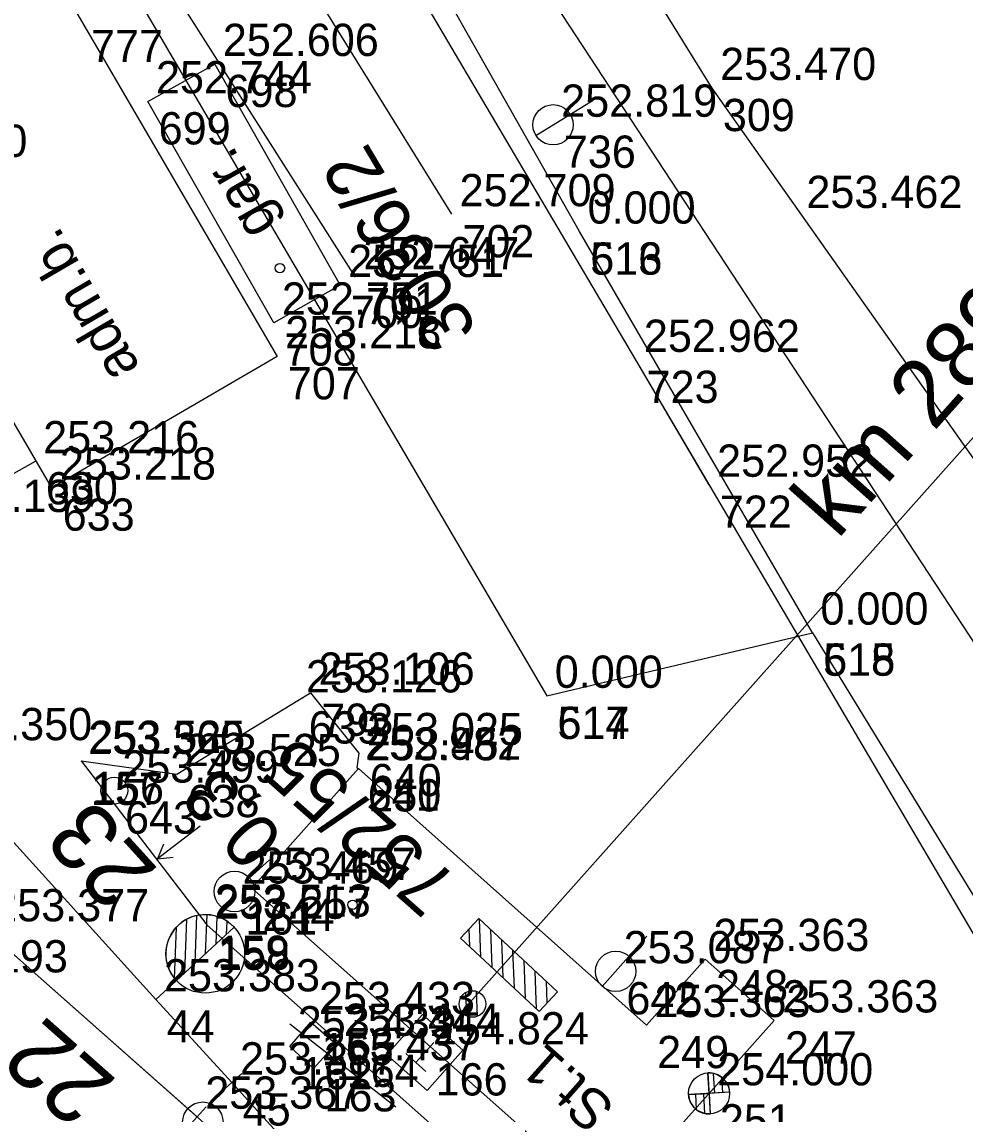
# Model space of a CAD drawing. Extents: x -496688 to -495455, y -1089309 to -1088026.
# Drawn here: x -495983.54 to -495948.46, y -1088607.59 to -1088566.95 of the extents above; entities that cross this region are included whole.
import ezdxf

# ---------------------------------------------------------------- set-up
doc = ezdxf.new("R2010")
doc.units = 0
for name, color, linetype in [('Vrstva 1', 7, 'Continuous'), ('Vrstva 10', 7, 'Continuous'), ('Vrstva 12', 7, 'Continuous'), ('Vrstva 13', 7, 'Continuous'), ('Vrstva 16', 7, 'Continuous'), ('Vrstva 17', 7, 'Continuous'), ('Vrstva 2', 7, 'Continuous'), ('Vrstva 23', 7, 'Continuous'), ('Vrstva 33', 7, 'Continuous'), ('Vrstva 36', 7, 'Continuous'), ('Vrstva 37', 7, 'Continuous'), ('Vrstva 4', 7, 'Continuous'), ('Vrstva 47', 7, 'Continuous'), ('Vrstva 51', 7, 'Continuous'), ('Vrstva 55', 7, 'Continuous'), ('Vrstva 56', 7, 'Continuous'), ('Vrstva 57', 7, 'Continuous'), ('Vrstva 59', 7, 'Continuous'), ('Vrstva 60', 7, 'Continuous'), ('Vrstva 61', 7, 'Continuous'), ('Vrstva 63', 7, 'Continuous'), ('Vrstva 7', 7, 'Continuous')]:
    doc.layers.add(name, color=color, linetype=linetype)

msp = doc.modelspace()

# ---------------------------------------------------------------- linework, layer by layer
at = {"layer": 'Vrstva 1'}
for points in [[(-495794.281, -1088769.662), (-495806.718, -1088758.644), (-495819.114, -1088747.662), (-495828.107, -1088739.648), (-495840.608, -1088728.579), (-495852.984, -1088717.621), (-495860.029, -1088711.42), (-495872.461, -1088700.397), (-495884.955, -1088689.319), (-495893.533, -1088681.721), (-495913.179, -1088664.263), (-495947.105, -1088634.191), (-495952.116, -1088629.76), (-495964.613, -1088618.686), (-495984.901, -1088600.717), (-495997.336, -1088589.715), (-496002.819, -1088584.884), (-496021.751, -1088568.167), (-496024.418, -1088565.811), (-496062.504, -1088532.205), (-496086.773, -1088510.767), (-496106.199, -1088493.629), (-496127.249, -1088474.987), (-496164.633, -1088441.927)], [(-495860.009, -1088695.696), (-495879.111, -1088671.4), (-495889.727, -1088657.952), (-495895.948, -1088650.027), (-495908.172, -1088634.454), (-495920.247, -1088619.061), (-495928.37, -1088608.7), (-495943.31, -1088589.65), (-495946.89, -1088584.98), (-495957.87, -1088569.42), (-495971.21, -1088547.86), (-495978.61, -1088535.04), (-495988.2, -1088517.33), (-495993.92, -1088506.2), (-495995.29, -1088503.47), (-496002.91, -1088487.94)], [(-495941.228, -1088612.636), (-495960.706, -1088579.532), (-495969.885, -1088563.939), (-495982.474, -1088542.537), (-495998.352, -1088515.291)], [(-495875.462, -1088716.542), (-495884.273, -1088707.491), (-495892.725, -1088698.131), (-495899.76, -1088690.34), (-495906.824, -1088682.54), (-495918.092, -1088670.104), (-495924.53, -1088662.996), (-495935.688, -1088650.668), (-495946.859, -1088638.317), (-495948.839, -1088636.121), (-495953.409, -1088631.059), (-495964.613, -1088618.686), (-495975.723, -1088606.415), (-495978.55, -1088603.323), (-495987.022, -1088593.978), (-495995.49, -1088584.636), (-496004.032, -1088575.362), (-496012.801, -1088565.84)]]:
    msp.add_lwpolyline(points, dxfattribs=at)
at = {"layer": 'Vrstva 10'}
for p, q in [((-495967.173, -1088603.772), (-495937.624, -1088570.575)), ((-495966.543, -1088600.31), (-495967.226, -1088601.042)), ((-495963.617, -1088603.037), (-495966.543, -1088600.31)), ((-495966.464, -1088601.749), (-495966.515, -1088600.337)), ((-495966.879, -1088601.364), (-495966.903, -1088600.696)), ((-495966.052, -1088602.135), (-495966.102, -1088600.723)), ((-495967.226, -1088601.042), (-495964.298, -1088603.768)), ((-495965.637, -1088602.521), (-495965.687, -1088601.107)), ((-495965.223, -1088602.906), (-495965.274, -1088601.494)), ((-495964.809, -1088603.291), (-495964.86, -1088601.879)), ((-495964.395, -1088603.679), (-495964.446, -1088602.265)), ((-495964.003, -1088603.452), (-495964.031, -1088602.65)), ((-495966.993, -1088603.937), (-495967.024, -1088603.061)), ((-495966.593, -1088603.947), (-495966.625, -1088603.028)), ((-495964.298, -1088603.768), (-495963.617, -1088603.037)), ((-495963.618, -1088603.038), (-495963.618, -1088603.036))]:
    msp.add_line(p, q, dxfattribs=at)
msp.add_lwpolyline([(-495967.226, -1088601.042), (-495966.543, -1088600.31), (-495963.617, -1088603.037), (-495964.298, -1088603.768)], close=True, dxfattribs=at)
msp.add_circle((-495966.782, -1088603.493), 0.495, dxfattribs=at)
msp.add_circle((-495966.782, -1088603.493), 0.495, dxfattribs=at)
at = {"layer": 'Vrstva 12'}
msp.add_lwpolyline([(-495973.576, -1088605.07), (-495972.787, -1088604.168), (-495971.861, -1088604.977), (-495972.685, -1088605.887), (-495973.576, -1088605.07)], dxfattribs=at)
at = {"layer": 'Vrstva 13'}
msp.add_line((-495976.901, -1088596.875), (-495978.489, -1088598.091), dxfattribs=at)
for points in [[(-495981.329, -1088594.451), (-495976.662, -1088600.548), (-495964.664, -1088611.227), (-495963.319, -1088612.424)], [(-495978.274, -1088597.549), (-495978.489, -1088598.091), (-495977.91, -1088598.025)]]:
    msp.add_lwpolyline(points, dxfattribs=at)
at = {"layer": 'Vrstva 16'}
for points in [[(-495983.043, -1088583.306), (-495986.932, -1088585.49), (-495993.149, -1088579.499), (-495994.631, -1088575.184), (-495989.431, -1088572.278)], [(-495981.329, -1088594.451), (-495977.777, -1088594.942), (-495973.27, -1088592.202), (-495972.8, -1088591.916), (-495971.003, -1088594.164), (-495971.075, -1088594.706), (-495971.019, -1088594.729)]]:
    msp.add_lwpolyline(points, dxfattribs=at)
at = {"layer": 'Vrstva 17'}
msp.add_lwpolyline([(-496095, -1088344.78), (-496090.4, -1088338.56), (-496087.52, -1088339.34), (-496079.62, -1088343.92), (-496077.74, -1088344.53), (-496072.27, -1088346.17), (-496070.01, -1088346.79), (-496055.26, -1088381.39), (-496028.35, -1088443.67), (-496017.15, -1088468.64), (-496004.62, -1088495.93), (-495995.82, -1088511.25), (-495975.79, -1088547.86), (-495946.8, -1088592.09), (-495933.46, -1088582.38), (-495946.67, -1088555.94), (-495952.97, -1088543.38), (-495959.99, -1088527.36), (-495989.63, -1088458.09), (-496005.03, -1088422.44), (-496022.96, -1088381.24), (-496041.83, -1088337.51), (-496069.73, -1088316.93)], dxfattribs=at)
at = {"layer": 'Vrstva 2'}
for p, q in [((-495977.091, -1088601.978), (-495977.023, -1088600.203)), ((-495976.703, -1088601.616), (-495976.647, -1088600.173)), ((-495977.481, -1088602.338), (-495977.404, -1088600.341)), ((-495976.313, -1088601.256), (-495976.275, -1088600.241)), ((-495975.924, -1088600.895), (-495975.905, -1088600.42)), ((-495977.863, -1088602.538), (-495977.791, -1088600.641)), ((-495977.793, -1088602.627), (-495975.645, -1088600.637)), ((-495975.645, -1088600.637), (-495977.793, -1088602.626)), ((-495977.793, -1088602.627), (-495978.55, -1088603.323)), ((-495977.793, -1088602.626), (-495977.793, -1088602.627)), ((-495976.094, -1088606.751), (-495975.352, -1088606.079)), ((-495977.348, -1088608.063), (-495976.684, -1088607.315))]:
    msp.add_line(p, q, dxfattribs=at)
for points in [[(-495978.55, -1088603.323), (-495987.022, -1088593.978), (-495995.49, -1088584.636)], [(-495977.016, -1088607.689), (-495984.901, -1088600.717), (-495997.336, -1088589.715)], [(-495953.409, -1088631.059), (-495964.613, -1088618.686), (-495975.723, -1088606.415)]]:
    msp.add_lwpolyline(points, dxfattribs=at)
msp.add_circle((-495976.714, -1088601.625), 1.462, dxfattribs=at)
msp.add_arc((-495976.719, -1088601.632), 1.464, 42.7998, 222.7606, dxfattribs=at)
at = {"layer": 'Vrstva 23'}
for points in [[(-495974.045, -1088579.399), (-495982.418, -1088584.284), (-495997.256, -1088558.819), (-496003.517, -1088548.12), (-496034.293, -1088496.252), (-496025.968, -1088491.27), (-495995.168, -1088543.196), (-495974.045, -1088579.399)], [(-495978.849, -1088569.915), (-495976.363, -1088568.525), (-495971.703, -1088576.746), (-495974.166, -1088578.147), (-495978.849, -1088569.915)], [(-495974.988, -1088599.178), (-495971.019, -1088594.729), (-495960.313, -1088604.279), (-495958.122, -1088601.823), (-495955.561, -1088604.107), (-495961.695, -1088610.983), (-495974.988, -1088599.178)]]:
    msp.add_lwpolyline(points, dxfattribs=at)
at = {"layer": 'Vrstva 33'}
for p, q in [((-495968.883, -1088605.671), (-495968.219, -1088604.921)), ((-495968.508, -1088606.002), (-495969.257, -1088605.339))]:
    msp.add_line(p, q, dxfattribs=at)
msp.add_lwpolyline([(-495968.465, -1088606.707), (-495969.962, -1088605.382), (-495968.637, -1088603.885), (-495967.14, -1088605.21), (-495968.465, -1088606.707)], dxfattribs=at)
at = {"layer": 'Vrstva 36'}
msp.add_line((-495975.069, -1088598.802), (-495974.33, -1088598.128), dxfattribs=at)
msp.add_circle((-495975.63, -1088599.309), 0.757, dxfattribs=at)
at = {"layer": 'Vrstva 37'}
msp.add_circle((-495980.099, -1088595.555), 0.5, dxfattribs=at)
at = {"layer": 'Vrstva 4'}
msp.add_lwpolyline([(-495957.983, -1088584.178), (-495960.706, -1088579.532)], dxfattribs=at)
at = {"layer": 'Vrstva 47'}
for p, q in [((-495964.421, -1088571.179), (-495962.294, -1088569.864)), ((-495961.955, -1088602.838), (-495960.296, -1088600.967))]:
    msp.add_line(p, q, dxfattribs=at)
for centre in [(-495963.783, -1088570.785), (-495961.457, -1088602.277)]:
    msp.add_circle(centre, 0.75, dxfattribs=at)
at = {"layer": 'Vrstva 51'}
for points in [[(-495977.447, -1088558.133), (-495967.558, -1088574.114)], [(-495981.17, -1088560.671), (-495971.138, -1088576.459)]]:
    msp.add_lwpolyline(points, dxfattribs=at)
at = {"layer": 'Vrstva 55'}
for points in [[(-495954.14, -1088589.68), (-495962.8, -1088574.76), (-495975.81, -1088551.75), (-495980.15, -1088535.95), (-495988.3, -1088530.08), (-496096.94, -1088347.2)], [(-496107.5, -1088361.45), (-496090.31, -1088376.63), (-495964.02, -1088592.03), (-495954.14, -1088589.68)]]:
    msp.add_lwpolyline(points, dxfattribs=at)
at = {"layer": 'Vrstva 56'}
msp.add_line((-495954.14, -1088589.68), (-495931.16, -1088627.26), dxfattribs=at)
at = {"layer": 'Vrstva 59'}
for centre in [(-495973.937, -1088576.116), (-495971.24, -1088599.799)]:
    msp.add_circle(centre, 0.175, dxfattribs=at)
at = {"layer": 'Vrstva 60'}
for p, q in [((-495976.363, -1088568.525), (-495976.363, -1088568.525)), ((-495976.363, -1088568.525), (-495976.363, -1088568.525)), ((-495957.87, -1088569.42), (-495957.87, -1088569.42)), ((-495978.849, -1088569.915), (-495978.849, -1088569.915)), ((-495978.849, -1088569.915), (-495978.849, -1088569.915)), ((-495963.783, -1088570.785), (-495963.783, -1088570.785)), ((-495963.783, -1088570.785), (-495963.783, -1088570.785)), ((-495967.558, -1088574.114), (-495967.558, -1088574.114)), ((-495967.558, -1088574.114), (-495967.558, -1088574.114)), ((-495962.8, -1088574.76), (-495962.8, -1088574.76)), ((-495962.8, -1088574.76), (-495962.8, -1088574.76)), ((-495971.138, -1088576.459), (-495971.138, -1088576.459)), ((-495971.138, -1088576.459), (-495971.138, -1088576.459)), ((-495971.703, -1088576.746), (-495971.703, -1088576.746)), ((-495971.703, -1088576.746), (-495971.703, -1088576.746)), ((-495974.166, -1088578.147), (-495974.166, -1088578.147)), ((-495974.166, -1088578.147), (-495974.166, -1088578.147)), ((-495974.045, -1088579.399), (-495974.045, -1088579.399)), ((-495974.045, -1088579.399), (-495974.045, -1088579.399)), ((-495960.706, -1088579.532), (-495960.706, -1088579.532)), ((-495960.706, -1088579.532), (-495960.706, -1088579.532)), ((-495983.043, -1088583.306), (-495983.043, -1088583.306)), ((-495983.043, -1088583.306), (-495983.043, -1088583.306)), ((-495982.418, -1088584.284), (-495982.418, -1088584.284)), ((-495982.418, -1088584.284), (-495982.418, -1088584.284)), ((-495957.983, -1088584.178), (-495957.983, -1088584.178)), ((-495957.983, -1088584.178), (-495957.983, -1088584.178)), ((-495954.14, -1088589.68), (-495954.14, -1088589.68)), ((-495954.14, -1088589.68), (-495954.14, -1088589.68)), ((-495972.8, -1088591.916), (-495972.8, -1088591.916)), ((-495972.8, -1088591.916), (-495972.8, -1088591.916)), ((-495964.02, -1088592.03), (-495964.02, -1088592.03)), ((-495964.02, -1088592.03), (-495964.02, -1088592.03)), ((-495973.27, -1088592.202), (-495973.27, -1088592.202)), ((-495973.27, -1088592.202), (-495973.27, -1088592.202)), ((-495981.371, -1088594.487), (-495981.371, -1088594.487)), ((-495981.371, -1088594.487), (-495981.371, -1088594.487)), ((-495981.329, -1088594.451), (-495981.329, -1088594.451)), ((-495981.329, -1088594.451), (-495981.329, -1088594.451)), ((-495971.003, -1088594.164), (-495971.003, -1088594.164)), ((-495971.003, -1088594.164), (-495971.003, -1088594.164)), ((-495971.075, -1088594.706), (-495971.075, -1088594.706)), ((-495971.075, -1088594.706), (-495971.075, -1088594.706)), ((-495971.019, -1088594.729), (-495971.019, -1088594.729)), ((-495971.019, -1088594.729), (-495971.019, -1088594.729)), ((-495977.777, -1088594.942), (-495977.777, -1088594.942)), ((-495977.777, -1088594.942), (-495977.777, -1088594.942)), ((-495980.099, -1088595.555), (-495980.099, -1088595.555)), ((-495980.099, -1088595.555), (-495980.099, -1088595.555)), ((-495975.63, -1088599.31), (-495975.63, -1088599.31)), ((-495975.63, -1088599.31), (-495975.63, -1088599.31)), ((-495974.988, -1088599.178), (-495974.988, -1088599.178)), ((-495974.988, -1088599.178), (-495974.988, -1088599.178)), ((-495976.662, -1088600.548), (-495976.662, -1088600.548)), ((-495976.662, -1088600.548), (-495976.662, -1088600.548)), ((-495976.637, -1088600.622), (-495976.637, -1088600.622)), ((-495976.637, -1088600.622), (-495976.637, -1088600.622)), ((-495958.122, -1088601.823), (-495958.122, -1088601.823)), ((-495958.122, -1088601.823), (-495958.122, -1088601.823)), ((-495961.457, -1088602.277), (-495961.457, -1088602.277)), ((-495961.457, -1088602.277), (-495961.457, -1088602.277)), ((-495978.55, -1088603.323), (-495978.55, -1088603.323)), ((-495978.55, -1088603.323), (-495978.55, -1088603.323)), ((-495972.787, -1088604.168), (-495972.787, -1088604.168)), ((-495972.787, -1088604.168), (-495972.787, -1088604.168)), ((-495960.313, -1088604.279), (-495960.313, -1088604.279)), ((-495960.313, -1088604.279), (-495960.313, -1088604.279)), ((-495955.561, -1088604.107), (-495955.561, -1088604.107)), ((-495955.561, -1088604.107), (-495955.561, -1088604.107)), ((-495973.576, -1088605.07), (-495973.576, -1088605.07)), ((-495973.576, -1088605.07), (-495973.576, -1088605.07)), ((-495971.861, -1088604.977), (-495971.861, -1088604.977)), ((-495971.861, -1088604.977), (-495971.861, -1088604.977)), ((-495968.551, -1088605.296), (-495968.551, -1088605.296)), ((-495968.551, -1088605.296), (-495968.551, -1088605.296)), ((-495972.685, -1088605.887), (-495972.685, -1088605.887)), ((-495972.685, -1088605.887), (-495972.685, -1088605.887)), ((-495975.723, -1088606.415), (-495975.723, -1088606.415)), ((-495975.723, -1088606.415), (-495975.723, -1088606.415)), ((-495957.98, -1088606.819), (-495957.98, -1088606.819)), ((-495957.98, -1088606.819), (-495957.98, -1088606.819))]:
    msp.add_line(p, q, dxfattribs=at)
at = {"layer": 'Vrstva 63'}
for p, q in [((-495969.629, -1088607.324), (-495973.568, -1088604.244)), ((-495957.982, -1088606.817), (-495958.024, -1088606.054)), ((-495958.024, -1088606.054), (-495957.937, -1088607.585)), ((-495957.982, -1088606.817), (-495958.024, -1088606.054)), ((-495957.828, -1088606.072), (-495957.786, -1088606.804)), ((-495957.52, -1088606.208), (-495957.487, -1088606.786)), ((-495958.746, -1088606.863), (-495957.982, -1088606.817)), ((-495957.224, -1088606.77), (-495958.738, -1088606.857)), ((-495957.982, -1088606.817), (-495958.738, -1088606.857)), ((-495958.489, -1088606.847), (-495958.457, -1088607.416)), ((-495958.19, -1088606.83), (-495958.148, -1088607.56)), ((-495957.224, -1088606.77), (-495957.982, -1088606.817)), ((-495957.982, -1088606.817), (-495957.937, -1088607.585))]:
    msp.add_line(p, q, dxfattribs=at)
msp.add_circle((-495957.982, -1088606.817), 0.764, dxfattribs=at)
for radius, start, end in [(0.764, 2.7872, 93.1052), (0.765, 183.476, 273.3695)]:
    msp.add_arc((-495957.982, -1088606.817), radius, start, end, dxfattribs=at)
at = {"layer": 'Vrstva 7'}
msp.add_circle((-495976.806, -1088607.887), 0.75, dxfattribs=at)

# ---------------------------------------------------------------- texts
at = {"layer": 'Vrstva 10'}
msp.add_text('km 289,610', height=2.5, rotation=48.3277, dxfattribs=at).set_placement((-495953.215, -1088586.245))
at = {"layer": 'Vrstva 13'}
msp.add_text('0,3', height=2, rotation=131.9281, dxfattribs=at).set_placement((-495973.735, -1088597.304))
at = {"layer": 'Vrstva 2'}
for s, rotation, p in [('23', 132.1949, (-495978.417, -1088598.519)), ('22', 138.4688, (-495979.952, -1088606.355))]:
    msp.add_text(s, height=2.5, rotation=rotation, dxfattribs=at).set_placement(p)
at = {"layer": 'Vrstva 23'}
for s, rotation, p in [('gar.', 119.6346, (-495974.014, -1088574.503)), ('adm.b.', 120.2286, (-495979.116, -1088579.794)), ('St.1', 138.393, (-495961.411, -1088607.27))]:
    msp.add_text(s, height=1.5, rotation=rotation, dxfattribs=at).set_placement(p)
at = {"layer": 'Vrstva 57'}
for s, rotation, p in [('3036/2', 120.7125, (-495966.556, -1088578.418)), ('752/55', 138.5535, (-495967.271, -1088598.866))]:
    msp.add_text(s, height=2, rotation=rotation, dxfattribs=at).set_placement(p)
at = {"layer": 'Vrstva 60'}
for s, p in [('777', (-495980.965, -1088568.452)), ('777', (-495980.965, -1088568.452)), ('698', (-495975.963, -1088570.125)), ('698', (-495975.963, -1088570.125)), ('309', (-495957.47, -1088571.02)), ('699', (-495978.449, -1088571.515)), ('699', (-495978.449, -1088571.515)), ('736', (-495963.383, -1088572.385)), ('736', (-495963.383, -1088572.385)), ('702', (-495967.158, -1088575.714)), ('702', (-495967.158, -1088575.714)), ('513', (-495962.4, -1088576.36)), ('616', (-495962.4, -1088576.36)), ('701', (-495970.738, -1088578.059)), ('701', (-495970.738, -1088578.059)), ('700', (-495971.303, -1088578.346)), ('700', (-495971.303, -1088578.346)), ('708', (-495973.766, -1088579.747)), ('708', (-495973.766, -1088579.747)), ('707', (-495973.645, -1088580.999)), ('707', (-495973.645, -1088580.999)), ('723', (-495960.306, -1088581.132)), ('723', (-495960.306, -1088581.132)), ('630', (-495982.643, -1088584.906)), ('630', (-495982.643, -1088584.906)), ('633', (-495982.018, -1088585.884)), ('633', (-495982.018, -1088585.884)), ('722', (-495957.583, -1088585.778)), ('722', (-495957.583, -1088585.778)), ('515', (-495953.74, -1088591.28)), ('618', (-495953.74, -1088591.28)), ('793', (-495972.4, -1088593.516)), ('793', (-495972.4, -1088593.516)), ('514', (-495963.62, -1088593.63)), ('617', (-495963.62, -1088593.63)), ('639', (-495972.87, -1088593.802)), ('639', (-495972.87, -1088593.802)), ('157', (-495980.971, -1088596.087)), ('157', (-495980.971, -1088596.087)), ('156', (-495980.929, -1088596.051)), ('156', (-495980.929, -1088596.051)), ('640', (-495970.603, -1088595.764)), ('640', (-495970.603, -1088595.764)), ('638', (-495977.377, -1088596.542)), ('638', (-495977.377, -1088596.542)), ('641', (-495970.675, -1088596.306)), ('641', (-495970.675, -1088596.306)), ('250', (-495970.619, -1088596.329)), ('250', (-495970.619, -1088596.329)), ('643', (-495979.699, -1088597.155)), ('643', (-495979.699, -1088597.155)), ('161', (-495975.23, -1088600.91)), ('161', (-495975.23, -1088600.91)), ('244', (-495974.588, -1088600.778)), ('244', (-495974.588, -1088600.778)), ('159', (-495976.262, -1088602.148)), ('159', (-495976.262, -1088602.148)), ('158', (-495976.237, -1088602.222)), ('158', (-495976.237, -1088602.222)), ('193', (-495984.501, -1088602.317)), ('193', (-495984.501, -1088602.317)), ('248', (-495957.722, -1088603.423)), ('248', (-495957.722, -1088603.423)), ('642', (-495961.057, -1088603.877)), ('642', (-495961.057, -1088603.877)), ('44', (-495978.15, -1088604.923)), ('44', (-495978.15, -1088604.923)), ('165', (-495972.387, -1088605.768)), ('165', (-495972.387, -1088605.768)), ('249', (-495959.913, -1088605.879)), ('249', (-495959.913, -1088605.879)), ('247', (-495955.161, -1088605.707)), ('247', (-495955.161, -1088605.707)), ('162', (-495973.176, -1088606.67)), ('162', (-495973.176, -1088606.67)), ('164', (-495971.461, -1088606.577)), ('164', (-495971.461, -1088606.577)), ('166', (-495968.151, -1088606.896)), ('166', (-495968.151, -1088606.896)), ('163', (-495972.285, -1088607.487)), ('163', (-495972.285, -1088607.487)), ('45', (-495975.323, -1088608.015)), ('45', (-495975.323, -1088608.015)), ('251', (-495957.58, -1088608.419)), ('251', (-495957.58, -1088608.419))]:
    msp.add_text(s, height=1.2, dxfattribs=at).set_placement(p)
at = {"layer": 'Vrstva 61'}
for s, p in [('252.606', (-495976.063, -1088568.225)), ('252.606', (-495976.063, -1088568.225)), ('253.470', (-495957.57, -1088569.12)), ('252.744', (-495978.549, -1088569.615)), ('252.744', (-495978.549, -1088569.615)), ('252.819', (-495963.483, -1088570.485)), ('252.819', (-495963.483, -1088570.485)), ('253.180', (-495989.131, -1088571.978)), ('253.180', (-495989.131, -1088571.978)), ('252.709', (-495967.258, -1088573.814)), ('252.709', (-495967.258, -1088573.814)), ('253.462', (-495954.364, -1088573.881)), ('0.000', (-495962.5, -1088574.46)), ('0.000', (-495962.5, -1088574.46)), ('252.647', (-495970.838, -1088576.159)), ('252.647', (-495970.838, -1088576.159)), ('252.751', (-495971.403, -1088576.446)), ('252.751', (-495971.403, -1088576.446)), ('252.751', (-495973.866, -1088577.847)), ('252.751', (-495973.866, -1088577.847)), ('253.218', (-495973.745, -1088579.099)), ('253.218', (-495973.745, -1088579.099)), ('252.962', (-495960.406, -1088579.232)), ('252.962', (-495960.406, -1088579.232)), ('253.216', (-495982.743, -1088583.006)), ('253.216', (-495982.743, -1088583.006)), ('252.952', (-495957.683, -1088583.878)), ('252.952', (-495957.683, -1088583.878)), ('253.218', (-495982.118, -1088583.984)), ('253.218', (-495982.118, -1088583.984)), ('253.139', (-495986.632, -1088585.19)), ('253.139', (-495986.632, -1088585.19)), ('0.000', (-495953.84, -1088589.38)), ('0.000', (-495953.84, -1088589.38)), ('253.106', (-495972.5, -1088591.616)), ('253.106', (-495972.5, -1088591.616)), ('253.126', (-495972.97, -1088591.902)), ('253.126', (-495972.97, -1088591.902)), ('0.000', (-495963.72, -1088591.73)), ('0.000', (-495963.72, -1088591.73)), ('253.350', (-495986.722, -1088593.678)), ('253.350', (-495986.722, -1088593.678)), ('253.025', (-495970.703, -1088593.864)), ('253.025', (-495970.703, -1088593.864)), ('253.360', (-495981.071, -1088594.187)), ('253.360', (-495981.071, -1088594.187)), ('253.525', (-495981.029, -1088594.151)), ('253.525', (-495981.029, -1088594.151)), ('252.982', (-495970.775, -1088594.406)), ('252.982', (-495970.775, -1088594.406)), ('253.457', (-495970.719, -1088594.429)), ('253.457', (-495970.719, -1088594.429)), ('253.525', (-495977.477, -1088594.642)), ('253.525', (-495977.477, -1088594.642)), ('253.499', (-495979.799, -1088595.255)), ('253.499', (-495979.799, -1088595.255)), ('253.457', (-495974.688, -1088598.878)), ('253.457', (-495974.688, -1088598.878)), ('253.469', (-495975.33, -1088599.01)), ('253.469', (-495975.33, -1088599.01)), ('253.377', (-495984.601, -1088600.417)), ('253.377', (-495984.601, -1088600.417)), ('253.513', (-495976.362, -1088600.248)), ('253.513', (-495976.362, -1088600.248)), ('253.257', (-495976.337, -1088600.322)), ('253.257', (-495976.337, -1088600.322)), ('253.363', (-495957.822, -1088601.523)), ('253.363', (-495957.822, -1088601.523)), ('253.087', (-495961.157, -1088601.977)), ('253.087', (-495961.157, -1088601.977)), ('253.383', (-495978.25, -1088603.023)), ('253.383', (-495978.25, -1088603.023)), ('253.433', (-495972.487, -1088603.868)), ('253.433', (-495972.487, -1088603.868)), ('253.363', (-495955.261, -1088603.807)), ('253.363', (-495955.261, -1088603.807)), ('253.363', (-495960.013, -1088603.979)), ('253.363', (-495960.013, -1088603.979)), ('253.444', (-495971.561, -1088604.677)), ('253.444', (-495971.561, -1088604.677)), ('253.433', (-495973.276, -1088604.77)), ('253.433', (-495973.276, -1088604.77)), ('254.824', (-495968.251, -1088604.996)), ('254.824', (-495968.251, -1088604.996)), ('253.437', (-495972.385, -1088605.587)), ('253.437', (-495972.385, -1088605.587)), ('253.387', (-495975.423, -1088606.115)), ('253.387', (-495975.423, -1088606.115)), ('254.000', (-495957.68, -1088606.519)), ('254.000', (-495957.68, -1088606.519)), ('253.367', (-495976.716, -1088607.389)), ('253.367', (-495976.716, -1088607.389))]:
    msp.add_text(s, height=1.2, dxfattribs=at).set_placement(p)

doc.saveas('drawing.dxf')
